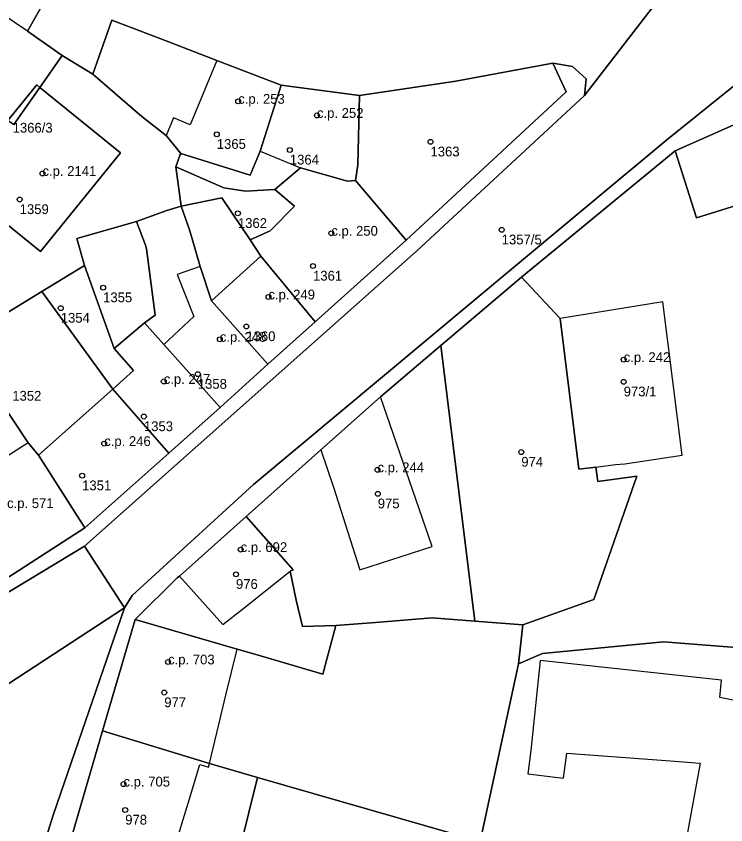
# Model space of a CAD drawing. Extents: x -878211 to -870363, y -1058464 to -1052522.
# Drawn here: x -874971.9 to -874899.4, y -1056399.5 to -1056316.9 of the extents above; entities that cross this region are included whole.
import ezdxf

# ---------------------------------------------------------------- set-up
doc = ezdxf.new("R2010")
doc.units = 0
for name, color, linetype in [('Vrstva 50', 7, 'Continuous'), ('Vrstva 51', 7, 'Continuous'), ('Vrstva 52', 7, 'Continuous')]:
    doc.layers.add(name, color=color, linetype=linetype)

msp = doc.modelspace()

# ---------------------------------------------------------------- linework, layer by layer
at = {"layer": 'Vrstva 50'}
for centre in [(-874949.22, -1056325.58994), (-874941.17, -1056327.02994), (-874951.41, -1056328.95994), (-874929.56, -1056329.72994), (-874943.94, -1056330.55994), (-874969.23, -1056332.95994), (-874971.56, -1056335.61994), (-874949.25, -1056337.03994), (-874922.28, -1056338.71994), (-874939.7, -1056339.06994), (-874941.57, -1056342.41994), (-874963.03, -1056344.62994), (-874946.13, -1056345.57994), (-874967.36, -1056346.71994), (-874948.39, -1056348.59994), (-874951.1, -1056349.90994), (-874909.81, -1056351.97994), (-874953.35, -1056353.46994), (-874956.83, -1056354.20994), (-874909.81, -1056354.24994), (-874958.86, -1056357.79994), (-874962.92, -1056360.55994), (-874920.28, -1056361.42994), (-874934.98, -1056363.23994), (-874965.18, -1056363.83994), (-874934.95, -1056365.68994), (-874948.97, -1056371.38994), (-874949.45, -1056373.91994), (-874956.39, -1056382.86994), (-874956.78, -1056385.99994), (-874960.95, -1056395.34994), (-874960.77, -1056397.99994)]:
    msp.add_circle(centre, 0.25, dxfattribs=at)
at = {"layer": 'Vrstva 51'}
for points in [[(-874881.22, -1056310.9), (-874886.54, -1056301.59), (-874894.54, -1056305.09), (-874895.23, -1056303.94), (-874901.88, -1056307.12), (-874901.47, -1056308.26), (-874902.16, -1056309.87), (-874913.81, -1056324.98), (-874931, -1056340.89), (-874964.95, -1056371.04), (-874960.83, -1056377.33), (-874960.07, -1056376.07), (-874947.65, -1056364.74), (-874921.27, -1056342.74), (-874905.41, -1056329.51), (-874884.82, -1056312.95)], [(-874972.76, -1056327.56), (-874969.81, -1056323.92), (-874969.5, -1056324.17), (-874967.21, -1056320.9), (-874970.75, -1056318.42), (-874968.66, -1056314.69), (-874980.29, -1056307.87), (-874981.99, -1056310.83), (-874985.03, -1056315.98), (-874986.52, -1056318.63), (-874982.78, -1056321.06), (-874984.09, -1056323.18), (-874979.76, -1056325.86), (-874978.44, -1056323.87)], [(-874955.07, -1056330.91), (-874947.99, -1056333.15), (-874946.97, -1056330.68), (-874944.84, -1056323.93), (-874951.41, -1056321.43), (-874956.43, -1056319.48), (-874962.15, -1056317.3), (-874964.09, -1056322.83), (-874959.53, -1056326.75), (-874959.32, -1056326.93), (-874958.72, -1056327.41), (-874956.6, -1056329.07)], [(-874985.26, -1056345.94), (-874982.94, -1056344.65), (-874977.61, -1056350.1), (-874969.28, -1056345.01), (-874964.95, -1056342.35), (-874965.73, -1056339.59), (-874959.62, -1056337.87), (-874956.52, -1056336.74), (-874955.05, -1056336.31), (-874955.59, -1056332.28), (-874955.17, -1056331.01), (-874955.07, -1056330.91), (-874956.6, -1056329.07), (-874958.72, -1056327.41), (-874959.32, -1056326.93), (-874959.53, -1056326.75), (-874964.09, -1056322.83), (-874967.21, -1056320.9), (-874969.5, -1056324.17), (-874961.26, -1056330.85), (-874969.44, -1056340.95), (-874978, -1056334.02), (-874988.68, -1056338.3)], [(-874936.83, -1056325), (-874936.98, -1056332.09), (-874937.23, -1056333.69), (-874932.06, -1056339.79), (-874915.69, -1056324.63), (-874917.07, -1056321.68), (-874926.96, -1056323.52)], [(-874969.44, -1056340.95), (-874961.26, -1056330.85), (-874969.5, -1056324.17), (-874972.15, -1056327.96), (-874972.76, -1056327.56), (-874978, -1056334.02)], [(-874969.5, -1056324.17), (-874969.81, -1056323.92), (-874972.76, -1056327.56), (-874972.15, -1056327.96)], [(-874937.23, -1056333.69), (-874936.98, -1056332.09), (-874936.83, -1056325), (-874944.84, -1056323.93), (-874946.97, -1056330.68), (-874947.99, -1056333.15), (-874955.07, -1056330.91), (-874955.17, -1056331.01), (-874955.59, -1056332.28), (-874950.69, -1056334.43), (-874948.48, -1056334.78), (-874945.49, -1056334.59), (-874942.85, -1056332.37), (-874938.05, -1056333.75)], [(-874891.71, -1056324.96), (-874904.55, -1056330.66), (-874902.38, -1056337.5), (-874896.66, -1056335.74), (-874892.58, -1056334.49), (-874887.08, -1056331.9)], [(-874902.38, -1056337.5), (-874904.55, -1056330.66), (-874920.25, -1056343.56), (-874916.29, -1056347.79), (-874914.41, -1056363.17), (-874912.67, -1056362.96), (-874912.47, -1056364.43), (-874908.45, -1056363.89), (-874912.87, -1056376.5), (-874920.12, -1056379.07), (-874920.55, -1056383.05), (-874918.12, -1056382.02), (-874905.74, -1056380.82), (-874894.82, -1056381.67), (-874894.83, -1056381.48), (-874889.5, -1056381.99), (-874889.73, -1056366.76), (-874890.3, -1056365.2), (-874890.85, -1056355.65), (-874897.04, -1056344.18), (-874894.01, -1056343.19), (-874896.66, -1056335.74)], [(-874948.48, -1056334.78), (-874950.69, -1056334.43), (-874955.59, -1056332.28), (-874955.05, -1056336.31), (-874950.88, -1056335.44), (-874947.99, -1056339.75), (-874945.96, -1056338.81), (-874943.45, -1056336.29), (-874945.49, -1056334.59)], [(-874943.45, -1056336.29), (-874945.96, -1056338.81), (-874947.99, -1056339.75), (-874946.91, -1056341.42), (-874941.35, -1056348.11), (-874932.06, -1056339.79), (-874937.23, -1056333.69), (-874938.05, -1056333.75), (-874942.85, -1056332.37), (-874945.49, -1056334.59)], [(-874947.99, -1056339.75), (-874950.88, -1056335.44), (-874955.05, -1056336.31), (-874954.2, -1056338.72), (-874953.94, -1056339.63), (-874953.12, -1056342.47), (-874951.94, -1056345.99), (-874946.18, -1056352.46), (-874941.35, -1056348.11), (-874946.91, -1056341.42)], [(-874953.12, -1056342.47), (-874953.94, -1056339.63), (-874954.2, -1056338.72), (-874955.05, -1056336.31), (-874956.52, -1056336.74), (-874959.62, -1056337.87), (-874958.71, -1056340.28), (-874958.58, -1056340.66), (-874957.71, -1056347.43), (-874958.8, -1056348.22), (-874956.83, -1056350.42), (-874951.06, -1056356.87), (-874946.18, -1056352.46), (-874951.94, -1056345.99)], [(-874957.71, -1056347.43), (-874958.58, -1056340.66), (-874958.71, -1056340.28), (-874959.62, -1056337.87), (-874965.73, -1056339.59), (-874964.95, -1056342.35), (-874961.89, -1056350.84), (-874958.8, -1056348.22)], [(-874964.95, -1056342.35), (-874969.28, -1056345.01), (-874962.05, -1056354.99), (-874959.94, -1056353.09), (-874961.89, -1056350.84)], [(-874928.49, -1056350.54), (-874925.02, -1056378.69), (-874920.12, -1056379.07), (-874912.87, -1056376.5), (-874908.45, -1056363.89), (-874912.47, -1056364.43), (-874912.67, -1056362.96), (-874914.41, -1056363.17), (-874916.29, -1056347.79), (-874920.25, -1056343.56)], [(-874962.05, -1056354.99), (-874969.28, -1056345.01), (-874977.61, -1056350.1), (-874970.69, -1056360.49), (-874969.65, -1056361.74)], [(-874956.83, -1056350.42), (-874958.8, -1056348.22), (-874961.89, -1056350.84), (-874959.94, -1056353.09), (-874962.05, -1056354.99), (-874956.3, -1056361.54), (-874951.06, -1056356.87)], [(-874977.61, -1056350.1), (-874987.26, -1056356.02), (-874988.45, -1056356.91), (-874981.92, -1056367.36), (-874981.11, -1056367.14), (-874975.44, -1056375.95), (-874964.89, -1056369.18), (-874969.65, -1056361.74), (-874970.69, -1056360.49)], [(-874929.4, -1056378.36), (-874925.02, -1056378.69), (-874928.49, -1056350.54), (-874934.66, -1056355.77), (-874940.77, -1056361.21), (-874948.4, -1056368.02), (-874943.6, -1056373.45), (-874943.91, -1056373.58), (-874943.3, -1056376.56), (-874942.63, -1056379.24), (-874939.25, -1056379.13), (-874935.19, -1056378.83)], [(-874969.65, -1056361.74), (-874964.89, -1056369.18), (-874956.3, -1056361.54), (-874962.05, -1056354.99)], [(-874947.52, -1056382.09), (-874940.56, -1056384.12), (-874939.25, -1056379.13), (-874942.63, -1056379.24), (-874943.3, -1056376.56), (-874943.91, -1056373.58), (-874943.6, -1056373.45), (-874948.4, -1056368.02), (-874955.21, -1056374.1), (-874955.45, -1056374.28), (-874959.76, -1056378.53), (-874949.34, -1056381.56)], [(-874959.76, -1056378.53), (-874963.08, -1056389.92), (-874952.14, -1056393.26), (-874947.24, -1056394.66), (-874924.5, -1056401.21), (-874920.55, -1056383.05), (-874920.12, -1056379.07), (-874925.02, -1056378.69), (-874929.4, -1056378.36), (-874935.19, -1056378.83), (-874939.25, -1056379.13), (-874940.56, -1056384.12), (-874947.52, -1056382.09), (-874949.34, -1056381.56)], [(-874923.91, -1056412.98), (-874894.75, -1056420.85), (-874893.04, -1056416.51), (-874890.82, -1056408.96), (-874885.57, -1056399.58), (-874862.13, -1056399.47), (-874861.41, -1056393.71), (-874850.27, -1056392.72), (-874850.58, -1056385.39), (-874853.91, -1056385.5), (-874889.34, -1056382.25), (-874889.5, -1056381.99), (-874894.83, -1056381.48), (-874894.82, -1056381.67), (-874905.74, -1056380.82), (-874918.12, -1056382.02), (-874920.55, -1056383.05), (-874924.5, -1056401.21)], [(-874927.21, -1056413.07), (-874923.91, -1056412.98), (-874926.18, -1056408.98), (-874942.27, -1056402.9), (-874949.01, -1056401.83), (-874947.24, -1056394.66), (-874952.14, -1056393.26), (-874963.08, -1056389.92), (-874966.7, -1056402.29), (-874967.66, -1056405.55), (-874957.75, -1056408.4), (-874951.48, -1056409.42), (-874947.2, -1056410.02)], [(-874924.5, -1056401.21), (-874947.24, -1056394.66), (-874949.01, -1056401.83), (-874942.27, -1056402.9), (-874926.18, -1056408.98)]]:
    msp.add_lwpolyline(points, close=True, dxfattribs=at)
for points in [[(-874968.66, -1056314.69), (-874970.75, -1056318.42), (-874967.21, -1056320.9), (-874964.09, -1056322.83), (-874962.15, -1056317.3), (-874956.43, -1056319.48), (-874951.41, -1056321.43), (-874944.84, -1056323.93), (-874936.83, -1056325), (-874926.96, -1056323.52), (-874917.07, -1056321.68), (-874915.04, -1056322.04), (-874913.65, -1056323.29), (-874913.81, -1056324.98), (-874902.16, -1056309.87)], [(-874966.7, -1056402.29), (-874963.08, -1056389.92), (-874959.76, -1056378.53), (-874955.45, -1056374.28), (-874955.21, -1056374.1), (-874948.4, -1056368.02), (-874940.77, -1056361.21), (-874934.66, -1056355.77), (-874928.49, -1056350.54), (-874920.25, -1056343.56), (-874904.55, -1056330.66), (-874891.71, -1056324.96), (-874893.86, -1056321.68), (-874884.21, -1056314.45), (-874881.17, -1056312.72), (-874881.22, -1056310.9), (-874884.82, -1056312.95), (-874905.41, -1056329.51), (-874921.27, -1056342.74), (-874947.65, -1056364.74), (-874960.07, -1056376.07), (-874960.83, -1056377.33), (-874968.09, -1056398.43), (-874970.41, -1056405.77)], [(-875050.16, -1056397.7), (-874974.88, -1056377.04), (-874964.95, -1056371.04), (-874931, -1056340.89), (-874913.81, -1056324.98), (-874913.65, -1056323.29), (-874915.04, -1056322.04), (-874917.07, -1056321.68), (-874915.69, -1056324.63), (-874932.06, -1056339.79), (-874941.35, -1056348.11), (-874946.18, -1056352.46), (-874951.06, -1056356.87), (-874956.3, -1056361.54), (-874964.89, -1056369.18), (-874975.44, -1056375.95), (-874984.8, -1056378.53), (-874992.97, -1056380.73), (-875004.72, -1056383.89), (-875013.23, -1056386.13), (-875021.27, -1056388.39)], [(-875018.57, -1056401.39), (-875015, -1056398.93), (-875006.33, -1056396.55), (-875001.89, -1056395.35), (-875002.02, -1056394.71), (-874998.25, -1056393.44), (-874984.08, -1056391.71), (-874976.34, -1056387.44), (-874960.83, -1056377.33), (-874964.95, -1056371.04), (-874974.88, -1056377.04), (-875050.16, -1056397.7), (-875086.4, -1056394.69), (-875114.22, -1056383.98), (-875120.51, -1056377.36), (-875124.79, -1056378.79), (-875126.03, -1056378.37), (-875143.11, -1056370.16)], [(-874970.41, -1056405.77), (-874968.09, -1056398.43), (-874960.83, -1056377.33), (-874976.34, -1056387.44), (-874975.13, -1056393.67), (-874980.45, -1056410.63)]]:
    msp.add_lwpolyline(points, dxfattribs=at)
at = {"layer": 'Vrstva 52'}
for points in [[(-874970.75, -1056318.42), (-874981.99, -1056310.83), (-874985.03, -1056315.98), (-874986.52, -1056318.63), (-874982.78, -1056321.06), (-874984.09, -1056323.18), (-874979.76, -1056325.86), (-874978.44, -1056323.87), (-874972.76, -1056327.56), (-874969.81, -1056323.92), (-874969.5, -1056324.17), (-874967.21, -1056320.9)], [(-874944.84, -1056323.93), (-874951.41, -1056321.43), (-874954.14, -1056327.98), (-874955.83, -1056327.27), (-874956.6, -1056329.07), (-874955.07, -1056330.91), (-874947.99, -1056333.15), (-874946.97, -1056330.68)], [(-874972.76, -1056327.56), (-874978, -1056334.02), (-874969.44, -1056340.95), (-874961.26, -1056330.85), (-874969.5, -1056324.17), (-874969.81, -1056323.92)], [(-874946.97, -1056330.68), (-874942.85, -1056332.37), (-874938.05, -1056333.75), (-874937.23, -1056333.69), (-874936.98, -1056332.09), (-874936.83, -1056325), (-874944.84, -1056323.93)], [(-874904.55, -1056330.66), (-874902.38, -1056337.5), (-874896.66, -1056335.74), (-874892.58, -1056334.49), (-874887.08, -1056331.9), (-874891.71, -1056324.96)], [(-874947.99, -1056339.75), (-874946.91, -1056341.42), (-874941.35, -1056348.11), (-874932.06, -1056339.79), (-874937.23, -1056333.69), (-874938.05, -1056333.75), (-874942.85, -1056332.37), (-874945.49, -1056334.59), (-874943.45, -1056336.29), (-874945.96, -1056338.81)], [(-874946.91, -1056341.42), (-874951.94, -1056345.99), (-874946.18, -1056352.46), (-874941.35, -1056348.11)], [(-874953.76, -1056347.56), (-874956.83, -1056350.42), (-874951.06, -1056356.87), (-874946.18, -1056352.46), (-874951.94, -1056345.99), (-874953.12, -1056342.47), (-874955.46, -1056343.28)], [(-874903.83, -1056361.74), (-874905.8, -1056346.09), (-874916.29, -1056347.79), (-874914.41, -1056363.17), (-874912.67, -1056362.96), (-874910.66, -1056362.71), (-874909.71, -1056362.62)], [(-874959.94, -1056353.09), (-874962.05, -1056354.99), (-874956.3, -1056361.54), (-874951.06, -1056356.87), (-874956.83, -1056350.42), (-874958.8, -1056348.22), (-874961.89, -1056350.84)], [(-874962.05, -1056354.99), (-874969.65, -1056361.74), (-874964.89, -1056369.18), (-874956.3, -1056361.54)], [(-874940.77, -1056361.21), (-874939.48, -1056365.01), (-874936.8, -1056373.46), (-874929.4, -1056371.07), (-874934.66, -1056355.77)], [(-874981.11, -1056367.14), (-874975.44, -1056375.95), (-874964.89, -1056369.18), (-874969.65, -1056361.74), (-874970.69, -1056360.49)], [(-874955.21, -1056374.1), (-874950.79, -1056379.05), (-874948.79, -1056377.47), (-874943.91, -1056373.58), (-874943.6, -1056373.45), (-874948.4, -1056368.02)], [(-874952.14, -1056393.26), (-874950.47, -1056386.25), (-874949.34, -1056381.56), (-874959.76, -1056378.53), (-874963.08, -1056389.92)], [(-874919.29, -1056391.92), (-874919.61, -1056394.29), (-874915.96, -1056394.74), (-874915.61, -1056392.19), (-874905.02, -1056392.98), (-874901.98, -1056393.2), (-874904.11, -1056404.76), (-874906.24, -1056416.24), (-874898.07, -1056417.7), (-874895.86, -1056406.18), (-874894.55, -1056399.35), (-874892.45, -1056387.93), (-874896.72, -1056387.12), (-874896.52, -1056385.93), (-874897.95, -1056385.7), (-874898.12, -1056386.86), (-874899.99, -1056386.5), (-874899.81, -1056384.72), (-874918.34, -1056382.71)], [(-874966.7, -1056402.29), (-874956.82, -1056405.26), (-874955.88, -1056402.32), (-874954.2, -1056396.87), (-874953.14, -1056393.36), (-874952.26, -1056393.63), (-874952.14, -1056393.26), (-874963.08, -1056389.92)]]:
    msp.add_lwpolyline(points, close=True, dxfattribs=at)

# ---------------------------------------------------------------- texts
at = {"layer": 'Vrstva 50'}
for s, p in [('c.p. 253', (-874949.22, -1056325.84)), ('c.p. 252', (-874941.17, -1056327.28)), ('1366/3', (-874972.28, -1056328.789)), ('1365', (-874951.41, -1056330.449)), ('1363', (-874929.56, -1056331.219)), ('1364', (-874943.94, -1056332.049)), ('c.p. 2141', (-874969.23, -1056333.21)), ('1359', (-874971.56, -1056337.109)), ('1362', (-874949.25, -1056338.529)), ('c.p. 250', (-874939.7, -1056339.32)), ('1357/5', (-874922.28, -1056340.209)), ('1361', (-874941.57, -1056343.909)), ('1355', (-874963.03, -1056346.119)), ('c.p. 249', (-874946.13, -1056345.83)), ('1354', (-874967.36, -1056348.209)), ('c.p. 248', (-874951.1, -1056350.159)), ('1360', (-874948.39, -1056350.089)), ('c.p. 242', (-874909.81, -1056352.23)), ('c.p. 247', (-874956.83, -1056354.46)), ('1358', (-874953.35, -1056354.959)), ('973/1', (-874909.81, -1056355.739)), ('1352', (-874972.32, -1056356.179)), ('1353', (-874958.86, -1056359.289)), ('c.p. 246', (-874962.92, -1056360.81)), ('c.p. 244', (-874934.98, -1056363.49)), ('974', (-874920.28, -1056362.919)), ('1351', (-874965.18, -1056365.329)), ('c.p. 571', (-874972.85, -1056367.149)), ('975', (-874934.95, -1056367.179)), ('c.p. 692', (-874948.97, -1056371.639)), ('976', (-874949.45, -1056375.409)), ('c.p. 703', (-874956.39, -1056383.12)), ('977', (-874956.78, -1056387.489)), ('c.p. 705', (-874960.95, -1056395.6)), ('978', (-874960.77, -1056399.489))]:
    msp.add_text(s, height=0.999996, dxfattribs=at).set_placement(p)

doc.saveas('drawing.dxf')
